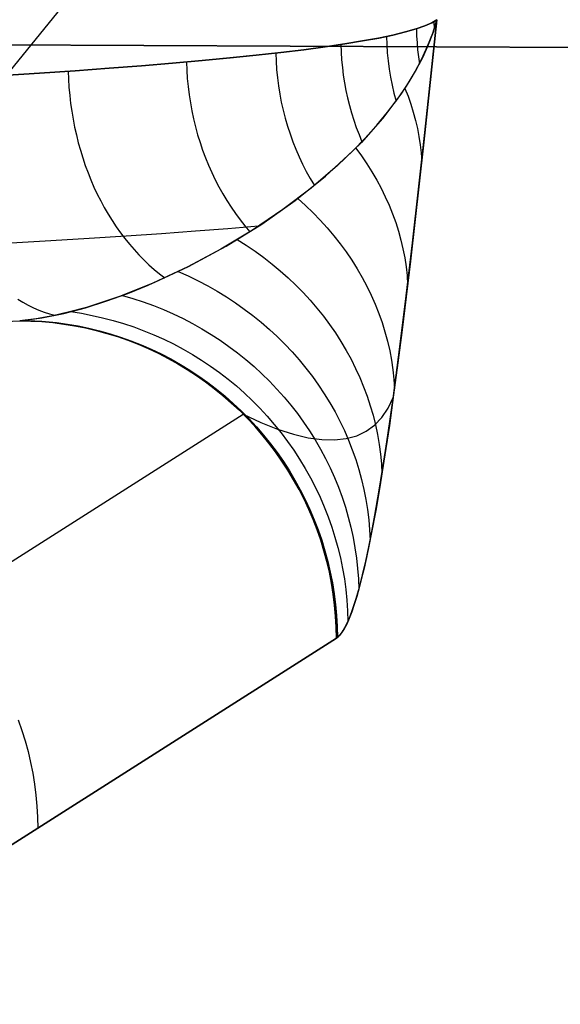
# Model space of a CAD drawing. Header units: millimetres. Extents: x -273 to 273, y -240 to 302.
# Tile 258 of 280: x 184.51 to 187.91, y 226.37 to 232.57. Entities that reach past the tile are written whole.
import ezdxf

# ---------------------------------------------------------------- set-up
doc = ezdxf.new("R2010")
doc.units = ezdxf.units.MM
doc.header["$MEASUREMENT"] = 0
doc.layers.add('IGES level 1', color=7, linetype='Continuous', true_color=0x3e413d)
doc.layers.add('IGES level 2', color=7, linetype='Continuous', true_color=0x008000)

msp = doc.modelspace()

# ---------------------------------------------------------------- linework, layer by layer
at = {"layer": 'IGES level 1'}
for p, q in [((228.3871, 232.2157, 421.8598), (152.4099, 232.5475, 415.2838)), ((152.4099, 232.5475, 415.2838), (228.3871, 232.2157, 421.8598)), ((187.0047, 232.5081, 355.6421), (186.9377, 232.4889, 355.977)), ((186.9377, 232.4889, 355.977), (187.0047, 232.5081, 355.6421)), ((187.0602, 232.5274, 355.305), (187.0047, 232.5081, 355.6421)), ((187.0047, 232.5081, 355.6421), (187.0603, 232.5274, 355.305)), ((187.0075, 232.5092, 355.6232), (187.0085, 232.4649, 355.6211)), ((187.1365, 232.5663, 354.6263), (187.0535, 231.7947, 355.6821)), ((187.06, 231.8556, 355.5981), (187.1365, 232.5663, 354.6263)), ((187.1042, 232.5468, 354.9663), (187.0602, 232.5274, 355.305)), ((187.0603, 232.5274, 355.305), (187.1042, 232.5468, 354.9663)), ((187.1365, 232.5663, 354.6263), (187.1042, 232.5468, 354.9663)), ((187.1042, 232.5468, 354.9663), (187.1365, 232.5663, 354.6263)), ((187.11, 232.4824, 354.9251), (187.1365, 232.5663, 354.6263)), ((187.1365, 232.5663, 354.6263), (187.1117, 232.4875, 354.9073)), ((187.1171, 232.5539, 354.8428), (187.1181, 232.5062, 354.8405)), ((187.1365, 232.5663, 354.6263), (187.1365, 232.5663, 354.6263)), ((186.7694, 232.451, 356.639), (186.6684, 232.4323, 356.9653)), ((186.6684, 232.4323, 356.9654), (186.7695, 232.451, 356.639)), ((186.8592, 232.4699, 356.3094), (186.7694, 232.451, 356.639)), ((186.7695, 232.451, 356.639), (186.8593, 232.4699, 356.3095)), ((186.8191, 232.4614, 356.4583), (186.8206, 232.4098, 356.4561)), ((186.9377, 232.4889, 355.977), (186.8592, 232.4699, 356.3094)), ((186.8593, 232.4699, 356.3095), (186.9377, 232.4889, 355.977)), ((187.0085, 232.4649, 355.6211), (187.0108, 232.4207, 355.6193)), ((187.0774, 232.3987, 355.2234), (187.11, 232.4824, 354.9251)), ((187.1117, 232.4875, 354.9073), (187.0817, 232.4087, 355.1878)), ((186.4331, 232.3956, 357.6067), (186.2991, 232.3776, 357.9209)), ((186.2992, 232.3776, 357.921), (186.4332, 232.3956, 357.6067)), ((186.5562, 232.4138, 357.288), (186.4331, 232.3956, 357.6067)), ((186.4332, 232.3956, 357.6067), (186.5563, 232.4138, 357.2881)), ((186.532, 232.4103, 357.35), (186.5335, 232.3618, 357.3481)), ((186.6684, 232.4323, 356.9653), (186.5562, 232.4138, 357.288)), ((186.5563, 232.4138, 357.2881), (186.6684, 232.4323, 356.9654)), ((186.8206, 232.4098, 356.4561), (186.8239, 232.3582, 356.4544)), ((187.0108, 232.4207, 355.6193), (187.0144, 232.3765, 355.6178)), ((187.0389, 232.3151, 355.5211), (187.0774, 232.3987, 355.2234)), ((187.0817, 232.4087, 355.1878), (187.0464, 232.3302, 355.4674)), ((185.8338, 232.3253, 358.8338), (185.6581, 232.3085, 359.1269)), ((185.6582, 232.3085, 359.127), (185.8339, 232.3253, 358.8339)), ((185.9993, 232.3424, 358.5348), (185.8338, 232.3253, 358.8338)), ((185.8339, 232.3253, 358.8339), (185.9994, 232.3424, 358.5349)), ((186.1544, 232.3599, 358.2304), (185.9993, 232.3424, 358.5348)), ((185.9994, 232.3424, 358.5349), (186.1545, 232.3599, 358.2305)), ((186.1217, 232.3562, 358.2944), (186.1235, 232.3043, 358.2927)), ((186.2991, 232.3776, 357.9209), (186.1544, 232.3599, 358.2304)), ((186.1545, 232.3599, 358.2305), (186.2992, 232.3776, 357.921)), ((186.5335, 232.3618, 357.3481), (186.5365, 232.3134, 357.3468)), ((186.8239, 232.3582, 356.4544), (186.8288, 232.3067, 356.4532)), ((187.0464, 232.3302, 355.4674), (187.0059, 232.252, 355.746)), ((187.0144, 232.3765, 355.6178), (187.0193, 232.3325, 355.6165)), ((187.0193, 232.3325, 355.6165), (187.0255, 232.2886, 355.6154)), ((185.0724, 232.2603, 359.9678), (184.8584, 232.2451, 360.2343)), ((184.8585, 232.2451, 360.2344), (185.0726, 232.2603, 359.968)), ((185.2772, 232.276, 359.6942), (185.0724, 232.2603, 359.9678)), ((185.0726, 232.2603, 359.968), (185.2774, 232.276, 359.6944)), ((185.4725, 232.2921, 359.4138), (185.2772, 232.276, 359.6942)), ((185.2774, 232.276, 359.6944), (185.4726, 232.2921, 359.4139)), ((185.6581, 232.3085, 359.1269), (185.4725, 232.2921, 359.4138)), ((185.4726, 232.2921, 359.4139), (185.6582, 232.3085, 359.127)), ((185.5598, 232.2998, 359.28), (185.5617, 232.2481, 359.2786)), ((186.1235, 232.3043, 358.2927), (186.1269, 232.2524, 358.2918)), ((186.5365, 232.3134, 357.3468), (186.541, 232.2651, 357.3461)), ((186.541, 232.2651, 357.3461), (186.5469, 232.2169, 357.3459)), ((186.8288, 232.3067, 356.4532), (186.8354, 232.2554, 356.4524)), ((186.9944, 232.2317, 355.818), (187.0389, 232.3151, 355.5211)), ((184.6354, 232.2302, 360.4933), (184.4036, 232.2159, 360.7445)), ((184.4037, 232.2158, 360.7446), (184.6355, 232.2302, 360.4934)), ((184.8584, 232.2451, 360.2343), (184.6354, 232.2302, 360.4933)), ((184.6355, 232.2302, 360.4934), (184.8585, 232.2451, 360.2344)), ((184.8154, 232.2422, 360.285), (184.8173, 232.1914, 360.2841)), ((185.5617, 232.2481, 359.2786), (185.5651, 232.1965, 359.2782)), ((186.1269, 232.2524, 358.2918), (186.132, 232.2006, 358.2917)), ((186.132, 232.2006, 358.2917), (186.1386, 232.149, 358.2925)), ((186.5469, 232.2169, 357.3459), (186.5543, 232.1689, 357.3463)), ((186.8354, 232.2554, 356.4524), (186.8438, 232.2044, 356.4521)), ((186.8438, 232.2044, 356.4521), (186.8538, 232.1536, 356.4523)), ((186.944, 232.1486, 356.114), (186.9944, 232.2317, 355.818)), ((187.0059, 232.252, 355.746), (186.9603, 232.1742, 356.0232)), ((184.8173, 232.1914, 360.2841), (184.8205, 232.1407, 360.2842)), ((184.8205, 232.1407, 360.2842), (184.825, 232.0901, 360.2855)), ((185.5651, 232.1965, 359.2782), (185.57, 232.145, 359.2788)), ((185.57, 232.145, 359.2788), (185.5763, 232.0937, 359.2804)), ((186.1386, 232.149, 358.2925), (186.1469, 232.0976, 358.294)), ((186.5543, 232.1689, 357.3463), (186.5631, 232.1211, 357.3472)), ((186.8538, 232.1536, 356.4523), (186.8655, 232.1033, 356.453)), ((186.8878, 232.0659, 356.4091), (186.944, 232.1486, 356.114)), ((186.9603, 232.1742, 356.0232), (186.9097, 232.0968, 356.299)), ((184.825, 232.0901, 360.2855), (184.8308, 232.0397, 360.2878)), ((185.5763, 232.0937, 359.2804), (185.5842, 232.0427, 359.2829)), ((186.1469, 232.0976, 358.294), (186.1567, 232.0466, 358.2963)), ((186.5631, 232.1211, 357.3472), (186.5733, 232.0737, 357.3486)), ((186.5733, 232.0737, 357.3486), (186.585, 232.0266, 357.3507)), ((186.9097, 232.0968, 356.299), (186.7941, 231.9439, 356.8454)), ((186.8655, 232.1033, 356.453), (186.8789, 232.0533, 356.4541)), ((186.9346, 232.1338, 356.1667), (186.9541, 232.0841, 356.1327)), ((186.9541, 232.0841, 356.1327), (186.9718, 232.034, 356.0983)), ((184.8308, 232.0397, 360.2878), (184.8379, 231.9895, 360.2913)), ((185.5842, 232.0427, 359.2829), (185.5935, 231.992, 359.2864)), ((186.1567, 232.0466, 358.2963), (186.1681, 231.9959, 358.2995)), ((186.585, 232.0266, 357.3507), (186.5981, 231.98, 357.3532)), ((186.8259, 231.9836, 356.7032), (186.8878, 232.0659, 356.4091)), ((186.9718, 232.034, 356.0983), (186.9875, 231.9835, 356.0634)), ((184.8379, 231.9895, 360.2913), (184.8463, 231.9395, 360.2959)), ((185.5935, 231.992, 359.2864), (185.6042, 231.9416, 359.2909)), ((186.1681, 231.9959, 358.2995), (186.1811, 231.9457, 358.3034)), ((186.5981, 231.98, 357.3532), (186.6126, 231.9337, 357.3564)), ((186.7584, 231.9018, 356.9961), (186.8259, 231.9836, 356.7032)), ((186.9875, 231.9835, 356.0634), (187.0013, 231.9327, 356.0283)), ((184.8463, 231.9395, 360.2959), (184.856, 231.89, 360.3016)), ((184.856, 231.89, 360.3016), (184.8669, 231.8408, 360.3083)), ((185.6042, 231.9416, 359.2909), (185.6165, 231.8916, 359.2963)), ((185.6165, 231.8916, 359.2963), (185.6301, 231.8421, 359.3026)), ((186.1811, 231.9457, 358.3034), (186.1956, 231.8959, 358.3081)), ((186.1956, 231.8959, 358.3081), (186.2116, 231.8468, 358.3136)), ((186.6126, 231.9337, 357.3564), (186.6285, 231.888, 357.36)), ((186.6285, 231.888, 357.36), (186.6458, 231.8428, 357.3642)), ((186.7941, 231.9439, 356.8454), (186.6604, 231.794, 357.3841)), ((186.6854, 231.8207, 357.288), (186.7584, 231.9018, 356.9961)), ((187.0013, 231.9327, 356.0283), (187.0131, 231.8816, 355.9927)), ((184.8669, 231.8408, 360.3083), (184.8791, 231.7921, 360.3162)), ((185.6301, 231.8421, 359.3026), (185.6451, 231.7932, 359.3099)), ((186.2116, 231.8468, 358.3136), (186.2291, 231.7982, 358.3199)), ((186.6458, 231.8428, 357.3642), (186.6644, 231.7982, 357.369)), ((186.9827, 231.1625, 356.5817), (187.06, 231.8556, 355.5981)), ((187.0131, 231.8816, 355.9927), (187.0229, 231.8304, 355.9569)), ((187.0229, 231.8304, 355.9569), (187.0308, 231.7789, 355.9208)), ((184.8791, 231.7921, 360.3162), (184.8926, 231.7439, 360.3251)), ((185.6451, 231.7932, 359.3099), (185.6616, 231.7449, 359.3182)), ((186.2291, 231.7982, 358.3199), (186.2482, 231.7503, 358.327)), ((186.6604, 231.794, 357.3841), (186.5099, 231.6479, 357.9139)), ((186.6071, 231.7402, 357.5786), (186.6854, 231.8207, 357.288)), ((187.0535, 231.7947, 355.6821), (186.9693, 231.0464, 356.7545)), ((187.0308, 231.7789, 355.9208), (187.0366, 231.7274, 355.8844)), ((184.8926, 231.7439, 360.3251), (184.9073, 231.6963, 360.3351)), ((185.6616, 231.7449, 359.3182), (185.6794, 231.6972, 359.3273)), ((186.2482, 231.7503, 358.327), (186.2686, 231.7031, 358.3348)), ((186.2686, 231.7031, 358.3348), (186.2906, 231.6567, 358.3434)), ((186.435, 231.5817, 358.1561), (186.6071, 231.7402, 357.5786)), ((186.6249, 231.7576, 357.5153), (186.6609, 231.7088, 357.486)), ((186.6609, 231.7088, 357.486), (186.695, 231.659, 357.4559)), ((187.0366, 231.7274, 355.8844), (187.0405, 231.6758, 355.8479)), ((184.9073, 231.6963, 360.3351), (184.9231, 231.6493, 360.3461)), ((184.9231, 231.6493, 360.3461), (184.9402, 231.603, 360.3582)), ((185.6794, 231.6972, 359.3273), (185.6986, 231.6503, 359.3374)), ((185.6986, 231.6503, 359.3374), (185.7191, 231.6041, 359.3484)), ((186.2906, 231.6567, 358.3434), (186.3139, 231.6111, 358.3527)), ((186.5099, 231.6479, 357.9139), (186.3443, 231.5066, 358.4342)), ((186.695, 231.659, 357.4559), (186.7272, 231.6083, 357.4251)), ((184.9402, 231.603, 360.3582), (184.9585, 231.5574, 360.3713)), ((185.7191, 231.6041, 359.3484), (185.7409, 231.5587, 359.3602)), ((186.2434, 231.4277, 358.7285), (186.435, 231.5817, 358.1561)), ((186.3139, 231.6111, 358.3527), (186.3386, 231.5665, 358.3628)), ((186.7272, 231.6083, 357.4251), (186.7573, 231.5569, 357.3936)), ((184.9585, 231.5574, 360.3713), (184.9779, 231.5126, 360.3854)), ((185.7409, 231.5587, 359.3602), (185.764, 231.5142, 359.373)), ((186.3386, 231.5665, 358.3628), (186.3647, 231.5228, 358.3736)), ((186.7573, 231.5569, 357.3936), (186.7854, 231.5047, 357.3615)), ((184.9779, 231.5126, 360.3854), (184.9984, 231.4687, 360.4005)), ((184.9984, 231.4687, 360.4005), (185.0201, 231.4256, 360.4166)), ((185.764, 231.5142, 359.373), (185.7883, 231.4707, 359.3866)), ((185.7883, 231.4707, 359.3866), (185.8139, 231.4281, 359.401)), ((186.3443, 231.5066, 358.4342), (186.1654, 231.371, 358.9442)), ((186.7854, 231.5047, 357.3615), (186.8114, 231.4518, 357.3287)), ((185.0201, 231.4256, 360.4166), (185.0428, 231.3835, 360.4337)), ((185.8139, 231.4281, 359.401), (185.8406, 231.3866, 359.4163)), ((186.0333, 231.2797, 359.296), (186.2434, 231.4277, 358.7285)), ((186.2598, 231.4406, 358.6811), (186.3089, 231.3965, 358.6593)), ((186.3089, 231.3965, 358.6593), (186.3562, 231.3509, 358.6366)), ((186.8114, 231.4518, 357.3287), (186.8353, 231.3983, 357.2954)), ((186.8353, 231.3983, 357.2954), (186.857, 231.3442, 357.2615)), ((185.0428, 231.3835, 360.4337), (185.0666, 231.3423, 360.4516)), ((185.0666, 231.3423, 360.4516), (185.0914, 231.3022, 360.4705)), ((185.8406, 231.3866, 359.4163), (185.8686, 231.3461, 359.4323)), ((185.8686, 231.3461, 359.4323), (185.8976, 231.3068, 359.4492)), ((186.1654, 231.371, 358.9442), (185.9753, 231.2423, 359.4435)), ((186.3562, 231.3509, 358.6366), (186.4018, 231.3041, 358.613)), ((186.857, 231.3442, 357.2615), (186.8767, 231.2896, 357.2271)), ((185.0914, 231.3022, 360.4705), (185.1172, 231.2631, 360.4903)), ((185.8089, 231.1411, 359.8528), (186.0333, 231.2797, 359.296)), ((185.8976, 231.3068, 359.4492), (185.9278, 231.2687, 359.4668)), ((185.9278, 231.2687, 359.4668), (185.959, 231.2318, 359.4852)), ((186.4018, 231.3041, 358.613), (186.4455, 231.2559, 358.5885)), ((186.8767, 231.2896, 357.2271), (186.8941, 231.2346, 357.1923)), ((185.1172, 231.2631, 360.4903), (185.144, 231.2252, 360.511)), ((185.144, 231.2252, 360.511), (185.1717, 231.1885, 360.5325)), ((185.4032, 231.2185, 360.2245), (185.1802, 231.2032, 360.5023)), ((185.6166, 231.2341, 359.9392), (185.4032, 231.2185, 360.2245)), ((185.82, 231.2501, 359.6468), (185.6166, 231.2341, 359.9392)), ((185.9753, 231.2423, 359.4435), (185.776, 231.1219, 359.9317)), ((186.0133, 231.2666, 359.3476), (185.82, 231.2501, 359.6468)), ((186.4455, 231.2559, 358.5885), (186.4873, 231.2066, 358.5632)), ((186.4873, 231.2066, 358.5632), (186.5271, 231.156, 358.537)), ((186.8941, 231.2346, 357.1923), (186.9093, 231.1792, 357.157)), ((184.7063, 231.174, 361.0343), (184.456, 231.1601, 361.2879)), ((184.9478, 231.1884, 360.7724), (184.7063, 231.174, 361.0343)), ((185.1802, 231.2032, 360.5023), (184.9478, 231.1884, 360.7724)), ((185.1717, 231.1885, 360.5325), (185.2004, 231.1529, 360.5549)), ((185.2004, 231.1529, 360.5549), (185.2299, 231.1186, 360.578)), ((185.8796, 231.1828, 359.682), (185.9365, 231.1466, 359.6688)), ((185.9365, 231.1466, 359.6688), (185.9921, 231.1087, 359.6546)), ((186.5271, 231.156, 358.537), (186.565, 231.1044, 358.51)), ((186.9093, 231.1792, 357.157), (186.9223, 231.1234, 357.1214)), ((186.9434, 230.8286, 357.0825), (186.9827, 231.1625, 356.5817)), ((185.2299, 231.1186, 360.578), (185.2602, 231.0856, 360.6019)), ((185.2602, 231.0856, 360.6019), (185.2914, 231.0539, 360.6266)), ((185.776, 231.1219, 359.9317), (185.5697, 231.0111, 360.4086)), ((185.5702, 231.012, 360.4059), (185.8089, 231.1411, 359.8528)), ((185.9921, 231.1087, 359.6546), (186.0463, 231.0692, 359.6395)), ((186.565, 231.1044, 358.51), (186.6008, 231.0517, 358.4823)), ((186.9223, 231.1234, 357.1214), (186.9331, 231.0674, 357.0854)), ((185.2914, 231.0539, 360.6266), (185.3233, 231.0236, 360.652)), ((185.3233, 231.0236, 360.652), (185.356, 230.9947, 360.678)), ((186.0463, 231.0692, 359.6395), (186.099, 231.0281, 359.6235)), ((186.099, 231.0281, 359.6235), (186.1501, 230.9854, 359.6067)), ((186.6008, 231.0517, 358.4823), (186.6346, 230.9981, 358.4538)), ((186.9693, 231.0464, 356.7545), (186.9171, 230.6142, 357.4186)), ((186.9331, 231.0674, 357.0854), (186.9416, 231.0112, 357.0491)), ((185.3198, 230.8952, 360.9567), (185.5702, 231.012, 360.4059)), ((185.356, 230.9947, 360.678), (185.3893, 230.9672, 360.7047)), ((185.5697, 231.0111, 360.4086), (185.3585, 230.9118, 360.8741)), ((185.3893, 230.9672, 360.7047), (185.4233, 230.9411, 360.7321)), ((185.5086, 230.981, 360.5451), (185.5713, 230.953, 360.5391)), ((186.1501, 230.9854, 359.6067), (186.1997, 230.9412, 359.5889)), ((186.6346, 230.9981, 358.4538), (186.6662, 230.9435, 358.4247)), ((186.9416, 231.0112, 357.0491), (186.9479, 230.9549, 357.0125)), ((185.3585, 230.9118, 360.8741), (185.1448, 230.8258, 361.3278)), ((185.1908, 230.8428, 361.2316), (185.3198, 230.8952, 360.9567)), ((185.5713, 230.953, 360.5391), (185.6329, 230.923, 360.5322)), ((185.6329, 230.923, 360.5322), (185.6935, 230.8911, 360.5245)), ((186.1997, 230.9412, 359.5889), (186.2476, 230.8955, 359.5704)), ((186.2476, 230.8955, 359.5704), (186.2938, 230.8484, 359.551)), ((186.6662, 230.9435, 358.4247), (186.6956, 230.8881, 358.3949)), ((186.9479, 230.9549, 357.0125), (186.9519, 230.8986, 356.9758)), ((185.0593, 230.7954, 361.5062), (185.1908, 230.8428, 361.2316)), ((185.6935, 230.8911, 360.5245), (185.753, 230.8573, 360.516)), ((185.753, 230.8573, 360.516), (185.8112, 230.8216, 360.5066)), ((186.2938, 230.8484, 359.551), (186.3382, 230.8, 359.5308)), ((186.6956, 230.8881, 358.3949), (186.7229, 230.8319, 358.3644)), ((184.4984, 230.8065, 361.9198), (184.5307, 230.787, 361.9548)), ((184.5307, 230.787, 361.9548), (184.5634, 230.7692, 361.9902)), ((184.9241, 230.7532, 361.7838), (185.0593, 230.7954, 361.5062)), ((185.1448, 230.8258, 361.3278), (184.9308, 230.7552, 361.7698)), ((185.1578, 230.8306, 361.3002), (185.2231, 230.8115, 361.2999)), ((185.2231, 230.8115, 361.2999), (185.2877, 230.7903, 361.2989)), ((185.2877, 230.7903, 361.2989), (185.3516, 230.7671, 361.2973)), ((185.8112, 230.8216, 360.5066), (185.8681, 230.7841, 360.4964)), ((185.8681, 230.7841, 360.4964), (185.9237, 230.7449, 360.4855)), ((186.3382, 230.8, 359.5308), (186.3808, 230.7503, 359.5098)), ((186.7229, 230.8319, 358.3644), (186.7479, 230.775, 358.3334)), ((186.7479, 230.775, 358.3334), (186.7707, 230.7174, 358.3018)), ((186.9035, 230.5067, 357.5912), (186.9434, 230.8286, 357.0825)), ((184.5634, 230.7692, 361.9902), (184.5965, 230.753, 362.0262)), ((184.5965, 230.753, 362.0262), (184.6299, 230.7385, 362.0625)), ((184.6299, 230.7385, 362.0625), (184.6635, 230.7257, 362.0993)), ((184.6491, 230.6897, 362.3395), (184.7872, 230.7176, 362.0614)), ((184.6635, 230.7257, 362.0993), (184.6974, 230.7146, 362.1364)), ((184.6974, 230.7146, 362.1364), (184.7315, 230.7053, 362.1738)), ((184.8243, 230.7265, 361.9864), (184.7186, 230.7027, 362.1999)), ((184.7872, 230.7176, 362.0614), (184.9241, 230.7532, 361.7838)), ((184.9308, 230.7552, 361.7698), (184.8243, 230.7265, 361.9864)), ((184.8312, 230.7283, 361.9721), (184.8985, 230.7178, 361.9755)), ((184.8985, 230.7178, 361.9755), (184.9654, 230.7051, 361.9785)), ((185.3516, 230.7671, 361.2973), (185.4147, 230.7417, 361.2949)), ((185.4147, 230.7417, 361.2949), (185.4769, 230.7144, 361.292)), ((185.4769, 230.7144, 361.292), (185.5381, 230.685, 361.2884)), ((185.9237, 230.7449, 360.4855), (185.9778, 230.7039, 360.4737)), ((186.3808, 230.7503, 359.5098), (186.4215, 230.6994, 359.4881)), ((186.7707, 230.7174, 358.3018), (186.7912, 230.6593, 358.2697)), ((184.2089, 230.6586, 362.8596), (184.5103, 230.6707, 362.6179)), ((184.5103, 230.6707, 362.6179), (184.6491, 230.6897, 362.3395)), ((184.6138, 230.6839, 362.4104), (184.5103, 230.6707, 362.6179)), ((184.5103, 230.6707, 362.6179), (184.5797, 230.6693, 362.6233)), ((184.5797, 230.6692, 362.6233), (184.5103, 230.6707, 362.6179)), ((184.5357, 230.6735, 362.567), (184.6046, 230.6713, 362.5722)), ((184.5797, 230.6693, 362.6233), (184.649, 230.6654, 362.6285)), ((184.649, 230.6653, 362.6285), (184.5797, 230.6692, 362.6233)), ((184.6046, 230.6713, 362.5722), (184.6735, 230.6667, 362.5774)), ((184.7186, 230.7027, 362.1999), (184.6138, 230.6839, 362.4104)), ((184.649, 230.6654, 362.6285), (184.7182, 230.659, 362.6337)), ((184.7182, 230.659, 362.6337), (184.649, 230.6653, 362.6285)), ((184.6735, 230.6667, 362.5774), (184.7421, 230.6597, 362.5823)), ((184.7182, 230.659, 362.6337), (184.7871, 230.6503, 362.6386)), ((184.7871, 230.6503, 362.6386), (184.7182, 230.659, 362.6337)), ((184.7421, 230.6597, 362.5823), (184.8104, 230.6504, 362.5871)), ((184.7871, 230.6503, 362.6386), (184.8557, 230.6392, 362.6435)), ((184.8556, 230.6392, 362.6435), (184.7871, 230.6503, 362.6386)), ((184.8104, 230.6504, 362.5871), (184.8784, 230.6387, 362.5918)), ((184.9654, 230.7051, 361.9785), (185.0319, 230.6902, 361.9811)), ((185.0319, 230.6902, 361.9811), (185.0978, 230.6731, 361.9833)), ((185.0978, 230.6731, 361.9833), (185.1632, 230.6537, 361.985)), ((185.1632, 230.6537, 361.985), (185.2279, 230.6322, 361.9863)), ((185.5381, 230.685, 361.2884), (185.5983, 230.6537, 361.2841)), ((185.5983, 230.6537, 361.2841), (185.6574, 230.6204, 361.2792)), ((185.9778, 230.7039, 360.4737), (186.0304, 230.6613, 360.4612)), ((186.0304, 230.6613, 360.4612), (186.0815, 230.617, 360.4479)), ((186.4215, 230.6994, 359.4881), (186.4603, 230.6473, 359.4657)), ((186.4603, 230.6473, 359.4657), (186.4972, 230.5941, 359.4426)), ((186.7912, 230.6593, 358.2697), (186.8093, 230.6007, 358.2371)), ((184.9238, 230.6257, 362.6481), (184.8556, 230.6392, 362.6435)), ((184.8557, 230.6392, 362.6435), (184.9238, 230.6257, 362.6481)), ((184.8784, 230.6387, 362.5918), (184.946, 230.6246, 362.5962)), ((184.9238, 230.6257, 362.6481), (184.9915, 230.6098, 362.6527)), ((184.9915, 230.6098, 362.6527), (184.9238, 230.6257, 362.6481)), ((184.946, 230.6246, 362.5962), (185.0131, 230.6083, 362.6005)), ((184.9915, 230.6098, 362.6527), (185.0585, 230.5916, 362.657)), ((185.0585, 230.5916, 362.657), (184.9915, 230.6098, 362.6527)), ((185.0131, 230.6083, 362.6005), (185.0795, 230.5896, 362.6046)), ((185.0585, 230.5916, 362.657), (185.1249, 230.571, 362.6612)), ((185.1249, 230.571, 362.6612), (185.0585, 230.5916, 362.657)), ((185.0795, 230.5896, 362.6046), (185.1453, 230.5686, 362.6085)), ((185.2279, 230.6322, 361.9863), (185.2918, 230.6085, 361.9871)), ((185.2918, 230.6085, 361.9871), (185.3549, 230.5827, 361.9875)), ((185.6574, 230.6204, 361.2792), (185.7154, 230.5853, 361.2737)), ((185.7154, 230.5853, 361.2737), (185.7721, 230.5483, 361.2675)), ((186.0815, 230.617, 360.4479), (186.131, 230.5711, 360.4338)), ((186.4972, 230.5941, 359.4426), (186.532, 230.5398, 359.4187)), ((186.8093, 230.6007, 358.2371), (186.8252, 230.5417, 358.2041)), ((186.9171, 230.6142, 357.4186), (186.8906, 230.4065, 357.7559)), ((185.1249, 230.571, 362.6612), (185.1906, 230.5482, 362.6652)), ((185.1906, 230.5482, 362.6652), (185.1249, 230.571, 362.6612)), ((185.1453, 230.5686, 362.6085), (185.2104, 230.5454, 362.6122)), ((185.1906, 230.5482, 362.6652), (185.2554, 230.5231, 362.6691)), ((185.2554, 230.523, 362.6691), (185.1906, 230.5482, 362.6652)), ((185.2104, 230.5454, 362.6122), (185.2746, 230.52, 362.6157)), ((185.2554, 230.5231, 362.6691), (185.3194, 230.4957, 362.6727)), ((185.3193, 230.4957, 362.6727), (185.2554, 230.523, 362.6691)), ((185.3549, 230.5827, 361.9875), (185.4171, 230.5547, 361.9874)), ((185.4171, 230.5547, 361.9874), (185.4783, 230.5248, 361.9869)), ((185.4783, 230.5248, 361.9869), (185.5385, 230.4928, 361.986)), ((185.7721, 230.5483, 361.2675), (185.8275, 230.5094, 361.2607)), ((186.131, 230.5711, 360.4338), (186.1788, 230.5237, 360.4191)), ((186.1788, 230.5237, 360.4191), (186.2249, 230.4749, 360.4036)), ((186.532, 230.5398, 359.4187), (186.5648, 230.4846, 359.3943)), ((186.8252, 230.5417, 358.2041), (186.8387, 230.4822, 358.1707)), ((185.2746, 230.52, 362.6157), (185.3379, 230.4923, 362.6189)), ((185.3823, 230.4661, 362.6762), (185.3193, 230.4957, 362.6727)), ((185.3194, 230.4957, 362.6727), (185.3823, 230.4661, 362.6762)), ((185.3379, 230.4923, 362.6189), (185.4002, 230.4625, 362.622)), ((185.3823, 230.4661, 362.6762), (185.4442, 230.4344, 362.6795)), ((185.4442, 230.4344, 362.6795), (185.3823, 230.4661, 362.6762)), ((185.4002, 230.4625, 362.622), (185.4615, 230.4305, 362.6249)), ((185.5385, 230.4928, 361.986), (185.5975, 230.4587, 361.9846)), ((185.8275, 230.5094, 361.2607), (185.8816, 230.4688, 361.2534)), ((185.8816, 230.4688, 361.2534), (185.9342, 230.4265, 361.2454)), ((186.2249, 230.4749, 360.4036), (186.2692, 230.4246, 360.3875)), ((186.5648, 230.4846, 359.3943), (186.5955, 230.4284, 359.3692)), ((186.8387, 230.4822, 358.1707), (186.8498, 230.4225, 358.137)), ((186.8629, 230.1993, 358.1088), (186.9035, 230.5067, 357.5912)), ((185.4442, 230.4344, 362.6795), (185.505, 230.4005, 362.6825)), ((185.5049, 230.4005, 362.6825), (185.4442, 230.4344, 362.6795)), ((185.4615, 230.4305, 362.6249), (185.5216, 230.3964, 362.6275)), ((185.5645, 230.3645, 362.6854), (185.5049, 230.4005, 362.6825)), ((185.505, 230.4005, 362.6825), (185.5645, 230.3646, 362.6854)), ((185.5975, 230.4587, 361.9846), (185.6554, 230.4228, 361.9828)), ((185.6554, 230.4228, 361.9828), (185.7121, 230.3849, 361.9806)), ((185.9342, 230.4265, 361.2454), (185.9854, 230.3825, 361.2368)), ((186.2692, 230.4246, 360.3875), (186.3116, 230.373, 360.3706)), ((186.5955, 230.4284, 359.3692), (186.6241, 230.3714, 359.3436)), ((186.8498, 230.4225, 358.137), (186.8585, 230.3626, 358.1029)), ((186.8906, 230.4065, 357.7559), (186.8638, 230.2055, 358.097)), ((185.5216, 230.3964, 362.6275), (185.5805, 230.3603, 362.63)), ((185.5645, 230.3646, 362.6854), (185.6228, 230.3265, 362.6881)), ((185.6228, 230.3265, 362.6881), (185.5645, 230.3645, 362.6854)), ((185.5805, 230.3603, 362.63), (185.6382, 230.3222, 362.6322)), ((185.7121, 230.3849, 361.9806), (185.7674, 230.3452, 361.9779)), ((185.7674, 230.3452, 361.9779), (185.8214, 230.3036, 361.9748)), ((185.9854, 230.3825, 361.2368), (186.035, 230.3369, 361.2276)), ((186.3116, 230.373, 360.3706), (186.3522, 230.3201, 360.3531)), ((186.6241, 230.3714, 359.3436), (186.6505, 230.3136, 359.3174)), ((186.8585, 230.3626, 358.1029), (186.8648, 230.3025, 358.0686)), ((185.6228, 230.3265, 362.6881), (185.6797, 230.2865, 362.6906)), ((185.6797, 230.2865, 362.6906), (185.6228, 230.3265, 362.6881)), ((185.6382, 230.3222, 362.6322), (185.6945, 230.2821, 362.6342)), ((185.6797, 230.2865, 362.6906), (185.7352, 230.2445, 362.6928)), ((185.7352, 230.2445, 362.6928), (185.6797, 230.2865, 362.6906)), ((185.6945, 230.2821, 362.6342), (185.7494, 230.2401, 362.6359)), ((185.8214, 230.3036, 361.9748), (185.8739, 230.2603, 361.9713)), ((186.035, 230.3369, 361.2276), (186.083, 230.2898, 361.2178)), ((186.083, 230.2898, 361.2178), (186.1294, 230.2411, 361.2075)), ((186.3522, 230.3201, 360.3531), (186.3908, 230.266, 360.335)), ((186.6505, 230.3136, 359.3174), (186.6747, 230.2551, 359.2907)), ((186.8648, 230.3025, 358.0686), (186.8688, 230.2424, 358.034)), ((185.7352, 230.2445, 362.6928), (185.7893, 230.2006, 362.6949)), ((185.7892, 230.2006, 362.6949), (185.7352, 230.2445, 362.6928)), ((185.7494, 230.2401, 362.6359), (185.8028, 230.1962, 362.6374)), ((185.8739, 230.2603, 361.9713), (185.9249, 230.2153, 361.9673)), ((185.9249, 230.2153, 361.9673), (185.9743, 230.1685, 361.9629)), ((186.1294, 230.2411, 361.2075), (186.174, 230.191, 361.1966)), ((186.3908, 230.266, 360.335), (186.4275, 230.2107, 360.3163)), ((186.6747, 230.2551, 359.2907), (186.6967, 230.1959, 359.2635)), ((185.8417, 230.1548, 362.6967), (185.7892, 230.2006, 362.6949)), ((185.7893, 230.2006, 362.6949), (185.8417, 230.1549, 362.6967)), ((185.8028, 230.1962, 362.6374), (185.8547, 230.1505, 362.6387)), ((185.8417, 230.1549, 362.6967), (185.8926, 230.1073, 362.6983)), ((185.8926, 230.1073, 362.6983), (185.8417, 230.1548, 362.6967)), ((185.9743, 230.1685, 361.9629), (186.0222, 230.1202, 361.9581)), ((186.174, 230.191, 361.1966), (186.2169, 230.1394, 361.1852)), ((186.4275, 230.2107, 360.3163), (186.4621, 230.1544, 360.297)), ((186.4621, 230.1544, 360.297), (186.4947, 230.097, 360.2772)), ((186.6967, 230.1959, 359.2635), (186.7165, 230.1362, 359.2358)), ((186.8292, 230.1206, 358.4816), (186.8614, 230.1886, 358.1275)), ((186.8638, 230.2055, 358.097), (186.8367, 230.0123, 358.4424)), ((186.8422, 230.0519, 358.3712), (186.8629, 230.1993, 358.1088)), ((185.8547, 230.1505, 362.6387), (185.905, 230.103, 362.6398)), ((185.8926, 230.1073, 362.6983), (185.9418, 230.0581, 362.6997)), ((185.9417, 230.058, 362.6997), (185.8926, 230.1073, 362.6983)), ((185.905, 230.103, 362.6398), (185.9536, 230.0539, 362.6406)), ((186.0222, 230.1202, 361.9581), (186.0683, 230.0703, 361.9529)), ((186.2169, 230.1394, 361.1852), (186.258, 230.0865, 361.1733)), ((186.4947, 230.097, 360.2772), (186.5251, 230.0387, 360.2567)), ((186.7165, 230.1362, 359.2358), (186.734, 230.076, 359.2077)), ((186.7901, 230.0624, 358.8367), (186.8292, 230.1206, 358.4816)), ((182.1628, 227.6936, 410.4839), (185.9174, 230.0829, 362.6991)), ((185.9174, 230.0829, 362.6991), (186.0287, 230.0309, 362.3585)), ((185.9892, 230.0071, 362.7009), (185.9417, 230.058, 362.6997)), ((185.9418, 230.0581, 362.6997), (185.9892, 230.0071, 362.7009)), ((185.9536, 230.0539, 362.6406), (186.0006, 230.003, 362.6412)), ((186.0287, 230.0309, 362.3585), (186.1338, 229.9889, 362.0147)), ((186.0683, 230.0703, 361.9529), (186.1128, 230.0189, 361.9474)), ((186.258, 230.0865, 361.1733), (186.2972, 230.0324, 361.1608)), ((186.2972, 230.0324, 361.1608), (186.3345, 229.977, 361.1479)), ((186.5251, 230.0387, 360.2567), (186.5534, 229.9794, 360.2358)), ((186.734, 230.076, 359.2077), (186.7492, 230.0153, 359.1792)), ((186.744, 230.0141, 359.1925), (186.7901, 230.0624, 358.8367)), ((186.8214, 229.9092, 358.6362), (186.8422, 230.0519, 358.3712)), ((185.9892, 230.0071, 362.7009), (186.0349, 229.9545, 362.7019)), ((186.0348, 229.9545, 362.7019), (185.9892, 230.0071, 362.7009)), ((186.0006, 230.003, 362.6412), (186.0457, 229.9506, 362.6415)), ((186.1128, 230.0189, 361.9474), (186.1554, 229.9661, 361.9414)), ((186.1338, 229.9889, 362.0147), (186.2328, 229.9568, 361.668)), ((186.1554, 229.9661, 361.9414), (186.1963, 229.9118, 361.935)), ((186.3345, 229.977, 361.1479), (186.3699, 229.9205, 361.1344)), ((186.5534, 229.9794, 360.2358), (186.5796, 229.9194, 360.2144)), ((186.6313, 229.9474, 359.9045), (186.6911, 229.9757, 359.5486)), ((186.6911, 229.9757, 359.5486), (186.744, 230.0141, 359.1925)), ((186.7492, 230.0153, 359.1792), (186.7621, 229.9543, 359.1504)), ((186.8367, 230.0123, 358.4424), (186.8092, 229.8275, 358.7923)), ((186.0786, 229.9004, 362.7026), (186.0348, 229.9545, 362.7019)), ((186.0349, 229.9545, 362.7019), (186.0787, 229.9004, 362.7026)), ((186.0457, 229.9506, 362.6415), (186.089, 229.8967, 362.6417)), ((186.1963, 229.9118, 361.935), (186.2352, 229.8563, 361.9282)), ((186.2328, 229.9568, 361.668), (186.3255, 229.9348, 361.3187)), ((186.3255, 229.9348, 361.3187), (186.4118, 229.9229, 360.9674)), ((186.3699, 229.9205, 361.1344), (186.4032, 229.8629, 361.1205)), ((186.4118, 229.9229, 360.9674), (186.4916, 229.921, 360.6143)), ((186.4916, 229.921, 360.6143), (186.5648, 229.9292, 360.2598)), ((186.5648, 229.9292, 360.2598), (186.6313, 229.9474, 359.9045)), ((186.5796, 229.9194, 360.2144), (186.6035, 229.8586, 360.1925)), ((186.7621, 229.9543, 359.1504), (186.7726, 229.8929, 359.1212)), ((186.8029, 229.7872, 358.8727), (186.8214, 229.9092, 358.6362)), ((186.1206, 229.8448, 362.7031), (186.0786, 229.9004, 362.7026)), ((186.0787, 229.9004, 362.7026), (186.1206, 229.8448, 362.7031)), ((186.089, 229.8967, 362.6417), (186.1304, 229.8413, 362.6415)), ((186.1206, 229.8448, 362.7031), (186.1606, 229.7878, 362.7034)), ((186.1605, 229.7877, 362.7034), (186.1206, 229.8448, 362.7031)), ((186.1304, 229.8413, 362.6415), (186.1699, 229.7846, 362.6412)), ((186.2352, 229.8563, 361.9282), (186.2722, 229.7995, 361.9211)), ((186.4032, 229.8629, 361.1205), (186.4346, 229.8043, 361.1062)), ((186.6035, 229.8586, 360.1925), (186.6252, 229.7971, 360.1702)), ((186.7726, 229.8929, 359.1212), (186.7809, 229.8314, 359.0918)), ((186.1985, 229.7294, 362.7035), (186.1605, 229.7877, 362.7034)), ((186.1606, 229.7878, 362.7034), (186.1985, 229.7294, 362.7035)), ((186.1699, 229.7846, 362.6412), (186.2074, 229.7265, 362.6406)), ((186.2722, 229.7995, 361.9211), (186.3073, 229.7415, 361.9136)), ((186.4346, 229.8043, 361.1062), (186.4639, 229.7447, 361.0914)), ((186.6252, 229.7971, 360.1702), (186.6447, 229.735, 360.1475)), ((186.7809, 229.8314, 359.0918), (186.7868, 229.7697, 359.0621)), ((186.8092, 229.8275, 358.7923), (186.7813, 229.652, 359.1469)), ((186.7841, 229.6695, 359.1113), (186.8029, 229.7872, 358.8727)), ((186.1985, 229.7294, 362.7035), (186.2344, 229.6697, 362.7033)), ((186.2344, 229.6697, 362.7033), (186.1985, 229.7294, 362.7035)), ((186.2074, 229.7265, 362.6406), (186.2429, 229.6671, 362.6398)), ((186.3073, 229.7415, 361.9136), (186.3404, 229.6824, 361.9057)), ((186.4639, 229.7447, 361.0914), (186.4911, 229.6843, 361.0762)), ((186.6447, 229.735, 360.1475), (186.6618, 229.6724, 360.1244)), ((186.7868, 229.7697, 359.0621), (186.7903, 229.7079, 359.0321)), ((186.2344, 229.6697, 362.7033), (186.2682, 229.6089, 362.7029)), ((186.2682, 229.6088, 362.7029), (186.2344, 229.6697, 362.7033)), ((186.2429, 229.6671, 362.6398), (186.2764, 229.6066, 362.6387)), ((186.3404, 229.6824, 361.9057), (186.3714, 229.6223, 361.8975)), ((186.4911, 229.6843, 361.0762), (186.5161, 229.623, 361.0606)), ((186.6618, 229.6724, 360.1244), (186.6767, 229.6093, 360.1009)), ((186.7652, 229.5563, 359.3521), (186.7841, 229.6695, 359.1113)), ((186.2682, 229.6089, 362.7029), (186.2999, 229.5469, 362.7023)), ((186.2999, 229.5468, 362.7023), (186.2682, 229.6088, 362.7029)), ((186.2764, 229.6066, 362.6387), (186.3077, 229.5449, 362.6374)), ((186.3714, 229.6223, 361.8975), (186.4003, 229.5611, 361.889)), ((186.5161, 229.623, 361.0606), (186.539, 229.561, 361.0446)), ((186.6767, 229.6093, 360.1009), (186.6892, 229.5459, 360.0771)), ((186.7813, 229.652, 359.1469), (186.753, 229.4868, 359.5067)), ((186.2999, 229.5469, 362.7023), (186.3294, 229.4838, 362.7015)), ((186.3294, 229.4838, 362.7015), (186.2999, 229.5468, 362.7023)), ((186.3077, 229.5449, 362.6374), (186.3369, 229.4823, 362.6359)), ((186.4003, 229.5611, 361.889), (186.4271, 229.4991, 361.8801)), ((186.539, 229.561, 361.0446), (186.5598, 229.4983, 361.0283)), ((186.6892, 229.5459, 360.0771), (186.6994, 229.4822, 360.053)), ((186.7461, 229.4481, 359.5951), (186.7652, 229.5563, 359.3521)), ((186.3294, 229.4838, 362.7015), (186.3567, 229.4197, 362.7004)), ((186.3567, 229.4197, 362.7004), (186.3294, 229.4838, 362.7015)), ((186.3369, 229.4823, 362.6359), (186.3639, 229.4186, 362.6341)), ((186.4271, 229.4991, 361.8801), (186.4518, 229.4362, 361.871)), ((186.5598, 229.4983, 361.0283), (186.5783, 229.435, 361.0116)), ((186.6994, 229.4822, 360.053), (186.7073, 229.4182, 360.0286)), ((186.753, 229.4868, 359.5067), (186.7232, 229.3271, 359.886)), ((186.3567, 229.4197, 362.7004), (186.3818, 229.3548, 362.6992)), ((186.3818, 229.3548, 362.6992), (186.3567, 229.4197, 362.7004)), ((186.3639, 229.4186, 362.6341), (186.3887, 229.3541, 362.6321)), ((186.4518, 229.4362, 361.871), (186.4743, 229.3726, 361.8615)), ((186.5783, 229.435, 361.0116), (186.5946, 229.3712, 360.9945)), ((186.7073, 229.4182, 360.0286), (186.7128, 229.3541, 360.004)), ((186.7269, 229.3452, 359.8404), (186.7461, 229.4481, 359.5951)), ((186.3818, 229.3548, 362.6992), (186.4046, 229.289, 362.6977)), ((186.4046, 229.289, 362.6977), (186.3818, 229.3548, 362.6992)), ((186.3887, 229.3541, 362.6321), (186.4112, 229.2887, 362.6299)), ((186.4743, 229.3726, 361.8615), (186.4946, 229.3082, 361.8517)), ((186.5946, 229.3712, 360.9945), (186.6086, 229.307, 360.9772)), ((186.7128, 229.3541, 360.004), (186.7159, 229.2899, 359.9791)), ((186.4046, 229.289, 362.6977), (186.4251, 229.2225, 362.6959)), ((186.4251, 229.2225, 362.6959), (186.4046, 229.289, 362.6977)), ((186.4112, 229.2887, 362.6299), (186.4315, 229.2227, 362.6275)), ((186.4946, 229.3082, 361.8517), (186.5127, 229.2433, 361.8416)), ((186.6086, 229.307, 360.9772), (186.6204, 229.2424, 360.9596)), ((186.7074, 229.2479, 360.088), (186.7269, 229.3452, 359.8404)), ((186.7232, 229.3271, 359.886), (186.7082, 229.2522, 360.0777)), ((186.4251, 229.2225, 362.6959), (186.4433, 229.1553, 362.694)), ((186.4433, 229.1553, 362.694), (186.4251, 229.2225, 362.6959)), ((186.4315, 229.2227, 362.6275), (186.4495, 229.156, 362.6248)), ((186.5127, 229.2433, 361.8416), (186.5286, 229.1778, 361.8313)), ((186.6204, 229.2424, 360.9596), (186.6299, 229.1774, 360.9417)), ((186.6878, 229.1567, 360.3379), (186.7074, 229.2479, 360.088)), ((186.7082, 229.2522, 360.0777), (186.693, 229.1809, 360.2707)), ((186.5286, 229.1778, 361.8313), (186.5421, 229.1118, 361.8207)), ((186.6299, 229.1774, 360.9417), (186.6371, 229.1123, 360.9236)), ((186.693, 229.1809, 360.2707), (186.6777, 229.1133, 360.465)), ((186.4433, 229.1553, 362.694), (186.4592, 229.0875, 362.6919)), ((186.4591, 229.0875, 362.6919), (186.4433, 229.1553, 362.694)), ((186.4495, 229.156, 362.6248), (186.4652, 229.0887, 362.622)), ((186.5421, 229.1118, 361.8207), (186.5534, 229.0455, 361.8099)), ((186.6371, 229.1123, 360.9236), (186.642, 229.047, 360.9053)), ((186.6777, 229.1133, 360.465), (186.6624, 229.0497, 360.6606)), ((186.668, 229.0718, 360.5901), (186.6878, 229.1567, 360.3379)), ((186.4726, 229.0192, 362.6895), (186.4591, 229.0875, 362.6919)), ((186.4592, 229.0875, 362.6919), (186.4726, 229.0192, 362.6895)), ((186.4652, 229.0887, 362.622), (186.4786, 229.0209, 362.6189)), ((186.5534, 229.0455, 361.8099), (186.5625, 228.9788, 361.7988)), ((186.642, 229.047, 360.9053), (186.6446, 228.9816, 360.8867)), ((186.6624, 229.0497, 360.6606), (186.6469, 228.9902, 360.8574)), ((186.648, 228.9938, 360.8445), (186.668, 229.0718, 360.5901)), ((186.4726, 229.0192, 362.6895), (186.4837, 228.9505, 362.687)), ((186.4837, 228.9505, 362.687), (186.4726, 229.0192, 362.6895)), ((186.4786, 229.0209, 362.6189), (186.4896, 228.9527, 362.6156)), ((186.5625, 228.9788, 361.7988), (186.5692, 228.9119, 361.7875)), ((186.6278, 228.923, 361.1009), (186.648, 228.9938, 360.8445)), ((186.6469, 228.9902, 360.8574), (186.6314, 228.9351, 361.0553)), ((186.4837, 228.9505, 362.687), (186.4924, 228.8815, 362.6842)), ((186.4924, 228.8815, 362.6842), (186.4837, 228.9505, 362.687)), ((186.4896, 228.9527, 362.6156), (186.4983, 228.8841, 362.6121)), ((186.5692, 228.9119, 361.7875), (186.5736, 228.8449, 361.776)), ((186.6075, 228.8598, 361.3594), (186.6278, 228.923, 361.1009)), ((186.6314, 228.9351, 361.0553), (186.6157, 228.8845, 361.2543)), ((186.4924, 228.8815, 362.6842), (186.4988, 228.8122, 362.6812)), ((186.4987, 228.8122, 362.6812), (186.4924, 228.8815, 362.6842)), ((186.4983, 228.8841, 362.6121), (186.5045, 228.8154, 362.6084)), ((186.587, 228.8046, 361.6196), (186.6075, 228.8598, 361.3594)), ((186.6157, 228.8845, 361.2543), (186.6, 228.8386, 361.4544)), ((186.5026, 228.7428, 362.6781), (186.4987, 228.8122, 362.6812)), ((186.4988, 228.8122, 362.6812), (186.5027, 228.7428, 362.6781)), ((186.5045, 228.8154, 362.6084), (186.5084, 228.7464, 362.6045)), ((186.5664, 228.7579, 361.8816), (186.587, 228.8046, 361.6196)), ((186.5842, 228.7976, 361.6555), (186.5683, 228.7618, 361.8575)), ((186.5736, 228.8449, 361.776), (186.5757, 228.7777, 361.7643)), ((186.6, 228.8386, 361.4544), (186.5842, 228.7976, 361.6555)), ((186.5041, 228.6732, 362.6747), (186.5026, 228.7428, 362.6781)), ((186.5027, 228.7428, 362.6781), (186.5041, 228.6732, 362.6747)), ((186.5084, 228.7464, 362.6045), (186.51, 228.6774, 362.6004)), ((186.5524, 228.7312, 362.0605), (186.5364, 228.7061, 362.2644)), ((186.5458, 228.7202, 362.1449), (186.5664, 228.7579, 361.8816)), ((186.5683, 228.7618, 361.8575), (186.5524, 228.7312, 362.0605)), ((186.5041, 228.6732, 362.6747), (182.8813, 226.3678, 408.7834)), ((182.8813, 226.3678, 408.7834), (186.5041, 228.6732, 362.6747)), ((186.5203, 228.6867, 362.4692), (186.5041, 228.6732, 362.6747)), ((186.5041, 228.6732, 362.6747), (186.5146, 228.6813, 362.5419)), ((186.5146, 228.6813, 362.5419), (186.525, 228.6918, 362.4094)), ((186.5364, 228.7061, 362.2644), (186.5203, 228.6867, 362.4692)), ((186.525, 228.6918, 362.4094), (186.5354, 228.7048, 362.277)), ((186.5354, 228.7048, 362.277), (186.5458, 228.7202, 362.1449)), ((184.5013, 228.1581, 386.6324), (184.5241, 228.0923, 386.6309)), ((184.5241, 228.0923, 386.6309), (184.5446, 228.0258, 386.6292)), ((184.5446, 228.0258, 386.6292), (184.5628, 227.9586, 386.6272)), ((184.5628, 227.9586, 386.6272), (184.5787, 227.8908, 386.6251)), ((184.5787, 227.8908, 386.6251), (184.5922, 227.8226, 386.6228)), ((184.5922, 227.8226, 386.6228), (184.6033, 227.7539, 386.6202)), ((184.6033, 227.7539, 386.6202), (184.612, 227.6848, 386.6174)), ((184.612, 227.6848, 386.6174), (184.6183, 227.6156, 386.6145)), ((184.6183, 227.6156, 386.6145), (184.6222, 227.5461, 386.6113)), ((184.6222, 227.5461, 386.6113), (184.6237, 227.4766, 386.6079))]:
    msp.add_line(p, q, dxfattribs=at)
at = {"layer": 'IGES level 2', "color": 31, "true_color": 0xfabe47}
msp.add_line((182.737, 230.1339, 745.8099), (184.9607, 232.8731, 752.8199), dxfattribs=at)

doc.saveas('drawing.dxf')
